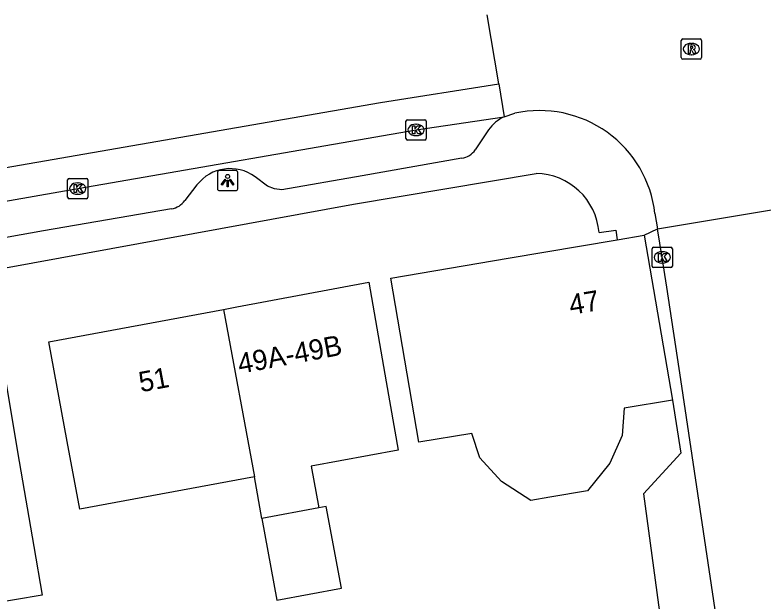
# Model space of a CAD drawing. Extents: x 159053 to 160041, y 380450 to 381422.
# Drawn here: x 159443.62 to 159480.56, y 381278.71 to 381307.68 of the extents above; entities that cross this region are included whole.
import ezdxf

# ---------------------------------------------------------------- set-up
doc = ezdxf.new("R2010")
doc.units = 0
for name, color, linetype in [('IMGEO_Kolk', 7, 'Continuous'), ('IMGEO_Lichtpunt', 7, 'Continuous'), ('IMGEO_Muur', 7, 'Continuous'), ('IMGEO_Pand', 7, 'Continuous'), ('IMGEO_Pand_nummerreeks', 7, 'Continuous'), ('IMGEO_Rijbaan_lokaal_gesloten', 7, 'Continuous'), ('IMGEO_Rijbaan_lokaal_open', 7, 'Continuous'), ('IMGEO_Rioolput', 7, 'Continuous'), ('IMGEO_Voetpad_open', 7, 'Continuous')]:
    doc.layers.add(name, color=color, linetype=linetype)

msp = doc.modelspace()

# ---------------------------------------------------------------- linework, layer by layer
at = {"layer": 'IMGEO_Kolk'}
for p, q in [((159462.928, 381301.568), (159462.928, 381302.42)), ((159463.003, 381302.494), (159463.855, 381302.494)), ((159463.929, 381302.42), (159463.929, 381301.568)), ((159463.416, 381302.274), (159463.441, 381302.274)), ((159463.439, 381301.714), (159463.414, 381301.714)), ((159463.855, 381301.494), (159463.003, 381301.494)), ((159446.225, 381298.669), (159446.225, 381299.521)), ((159446.3, 381299.595), (159447.152, 381299.595)), ((159446.713, 381299.375), (159446.738, 381299.375)), ((159447.226, 381299.521), (159447.226, 381298.669)), ((159446.736, 381298.815), (159446.711, 381298.815)), ((159447.152, 381298.595), (159446.3, 381298.595)), ((159475.082, 381295.268), (159475.082, 381296.12)), ((159475.157, 381296.194), (159476.009, 381296.194)), ((159476.083, 381296.12), (159476.083, 381295.268)), ((159475.57, 381295.974), (159475.595, 381295.974)), ((159475.593, 381295.414), (159475.568, 381295.414)), ((159476.009, 381295.194), (159475.157, 381295.194))]:
    msp.add_line(p, q, dxfattribs=at)
for points in [[(159462.928, 381301.568), (159462.928, 381302.42)], [(159463.003, 381302.494), (159463.855, 381302.494)], [(159463.929, 381302.42), (159463.929, 381301.568)], [(159463.249, 381302.194), (159463.372, 381302.194), (159463.372, 381302.043), (159463.502, 381302.194), (159463.666, 381302.194), (159463.52, 381302.043), (159463.673, 381301.794), (159463.521, 381301.794), (159463.436, 381301.958), (159463.372, 381301.891), (159463.372, 381301.794), (159463.249, 381301.794), (159463.249, 381302.194)], [(159463.855, 381301.494), (159463.003, 381301.494)], [(159446.225, 381298.669), (159446.225, 381299.521)], [(159446.3, 381299.595), (159447.152, 381299.595)], [(159447.226, 381299.521), (159447.226, 381298.669)], [(159446.546, 381299.295), (159446.669, 381299.295), (159446.669, 381299.144), (159446.799, 381299.295), (159446.963, 381299.295), (159446.817, 381299.144), (159446.97, 381298.895), (159446.818, 381298.895), (159446.733, 381299.059), (159446.669, 381298.992), (159446.669, 381298.895), (159446.546, 381298.895), (159446.546, 381299.295)], [(159447.152, 381298.595), (159446.3, 381298.595)], [(159475.082, 381295.268), (159475.082, 381296.12)], [(159475.157, 381296.194), (159476.009, 381296.194)], [(159476.083, 381296.12), (159476.083, 381295.268)], [(159475.403, 381295.894), (159475.526, 381295.894), (159475.526, 381295.743), (159475.656, 381295.894), (159475.82, 381295.894), (159475.674, 381295.743), (159475.827, 381295.494), (159475.675, 381295.494), (159475.59, 381295.658), (159475.526, 381295.591), (159475.526, 381295.494), (159475.403, 381295.494), (159475.403, 381295.894)], [(159476.009, 381295.194), (159475.157, 381295.194)]]:
    msp.add_lwpolyline(points, dxfattribs=at)
for centre, start, end in [((159463.005, 381302.418), 91.552, 178.448), ((159463.005, 381302.418), 91.552, 178.448), ((159463.853, 381302.418), 1.552, 88.448), ((159463.853, 381302.418), 1.552, 88.448), ((159463.005, 381301.57), 181.552, 268.448), ((159463.005, 381301.57), 181.552, 268.448), ((159463.853, 381301.57), 271.552, 358.448), ((159463.853, 381301.57), 271.552, 358.448), ((159446.302, 381299.519), 91.552, 178.448), ((159446.302, 381299.519), 91.552, 178.448), ((159447.15, 381299.519), 1.552, 88.448), ((159447.15, 381299.519), 1.552, 88.448), ((159446.302, 381298.671), 181.552, 268.448), ((159446.302, 381298.671), 181.552, 268.448), ((159447.15, 381298.671), 271.552, 358.448), ((159447.15, 381298.671), 271.552, 358.448), ((159475.159, 381296.118), 91.552, 178.448), ((159475.159, 381296.118), 91.552, 178.448), ((159476.007, 381296.118), 1.552, 88.448), ((159476.007, 381296.118), 1.552, 88.448), ((159475.159, 381295.27), 181.552, 268.448), ((159475.159, 381295.27), 181.552, 268.448), ((159476.007, 381295.27), 271.552, 358.448), ((159476.007, 381295.27), 271.552, 358.448)]:
    msp.add_arc(centre, 0.0765, start, end, dxfattribs=at)
for centre, major_axis, ratio, start_param, end_param in [((159463.415, 381301.994), (-0.387, 0.002), 0.722429, 4.712389, 7.853982), ((159463.44, 381301.994), (-0.39, 0.002), 0.717154, 1.570796, 4.712389), ((159446.712, 381299.095), (-0.387, 0.002), 0.722429, 4.712389, 7.853982), ((159446.737, 381299.095), (-0.39, 0.002), 0.717154, 1.570796, 4.712389), ((159475.569, 381295.694), (-0.387, 0.002), 0.722429, 4.712389, 7.853982), ((159475.594, 381295.694), (-0.39, 0.002), 0.717154, 1.570796, 4.712389)]:
    msp.add_ellipse(centre, major_axis=major_axis, ratio=ratio, start_param=start_param, end_param=end_param, dxfattribs=at)
at = {"layer": 'IMGEO_Lichtpunt'}
for p, q in [((159453.625, 381299.895), (159453.625, 381299.088)), ((159453.625, 381299.895), (159453.625, 381299.088)), ((159454.527, 381299.99), (159453.719, 381299.99)), ((159454.527, 381299.99), (159453.719, 381299.99)), ((159454.621, 381299.088), (159454.621, 381299.895)), ((159454.621, 381299.088), (159454.621, 381299.895)), ((159453.719, 381298.994), (159454.527, 381298.994)), ((159453.719, 381298.994), (159454.527, 381298.994))]:
    msp.add_line(p, q, dxfattribs=at)
for points in [[(159453.999, 381299.559), (159454.038, 381299.531), (159453.85, 381299.269), (159453.812, 381299.296), (159453.999, 381299.559)], [(159454.101, 381299.511), (159454.148, 381299.511), (159454.148, 381299.189), (159454.101, 381299.189), (159454.101, 381299.511)], [(159454.211, 381299.531), (159454.249, 381299.558), (159454.436, 381299.296), (159454.397, 381299.268), (159454.211, 381299.531)]]:
    msp.add_lwpolyline(points, dxfattribs=at)
msp.add_circle((159454.124, 381299.693), 0.0994, dxfattribs=at)
for centre, start, end in [((159453.719, 381299.895), 90, 180), ((159453.719, 381299.895), 90, 180), ((159454.527, 381299.895), 0, 90), ((159454.527, 381299.895), 0, 90), ((159453.719, 381299.088), 180, 270), ((159453.719, 381299.088), 180, 270), ((159454.527, 381299.088), 270, 0), ((159454.527, 381299.088), 270, 360)]:
    msp.add_arc(centre, 0.0946, start, end, dxfattribs=at)
at = {"layer": 'IMGEO_Muur'}
msp.add_lwpolyline([(159476.092, 381288.641), (159476.495, 381286.027), (159474.65, 381284.007), (159476.1, 381273.282)], dxfattribs=at)
at = {"layer": 'IMGEO_Pand'}
for points in [[(159473.357, 381296.565), (159474.689, 381296.791)], [(159474.689, 381296.791), (159476.092, 381288.641)], [(159476.092, 381288.641), (159473.697, 381288.246), (159473.595, 381286.891), (159473.002, 381285.527), (159471.889, 381284.15), (159470.027, 381283.842), (159469.093, 381283.687), (159467.645, 381284.625), (159466.574, 381285.787), (159466.173, 381286.994), (159463.569, 381286.561), (159462.18, 381294.669), (159467.982, 381295.653), (159473.357, 381296.565)], [(159453.917, 381293.124), (159454.584, 381293.248), (159461.097, 381294.463), (159461.959, 381289.538), (159462.547, 381286.176), (159458.247, 381285.377), (159458.63, 381283.317)], [(159455.454, 381284.858), (159446.824, 381283.253), (159446.203, 381286.599), (159445.29, 381291.514), (159453.917, 381293.124)], [(159453.917, 381293.124), (159455.454, 381284.858)], [(159438.451, 381283.387), (159437.41, 381289.524), (159439.824, 381289.963), (159440.078, 381290.506), (159441.592, 381290.781), (159442.027, 381290.363), (159443.002, 381290.54), (159443.839, 381285.611), (159444.551, 381281.414), (159444.96, 381279.005), (159442.219, 381278.54), (159442.678, 381275.837), (159441.682, 381275.668), (159442.108, 381273.162), (159440.123, 381272.826), (159439.816, 381275.233), (159439.779, 381275.521)], [(159455.81, 381282.793), (159455.454, 381284.858)], [(159455.81, 381282.793), (159456.559, 381278.762), (159459.747, 381279.354), (159458.997, 381283.385), (159458.63, 381283.317)], [(159458.63, 381283.317), (159455.81, 381282.793)]]:
    msp.add_lwpolyline(points, dxfattribs=at)
at = {"layer": 'IMGEO_Rijbaan_lokaal_gesloten'}
for points in [[(159467.508, 381304.266), (159466.939, 381307.675), (159466.939, 381307.675)], [(159240.511, 381248.03), (159239.894, 381249.365), (159249.857, 381253.978), (159259.538, 381258.444), (159265.788, 381261.312), (159272.321, 381263.757), (159279.511, 381266.107), (159286.044, 381267.988), (159291.683, 381269.587), (159298.874, 381271.561), (159312.832, 381274.758), (159333.98, 381279.647), (159349.677, 381283.267), (159365.28, 381286.417), (159378.533, 381288.955), (159392.632, 381291.353), (159430.464, 381297.936), (159461.669, 381303.342), (159467.508, 381304.266)], [(159467.508, 381304.266), (159467.778, 381302.646)], [(159467.778, 381302.646), (159468.309, 381302.822)], [(159420.34, 381294.51), (159429.747, 381296.124), (159446.722, 381299.097), (159463.425, 381301.996), (159467.778, 381302.646)], [(159475.346, 381297.113), (159481.275, 381298.091)], [(159475.222, 381297.865), (159475.346, 381297.113)]]:
    msp.add_lwpolyline(points, dxfattribs=at)
msp.add_arc((159469.518, 381297.209), 5.742, 6.5589, 102.1559, dxfattribs=at)
at = {"layer": 'IMGEO_Rijbaan_lokaal_open'}
msp.add_lwpolyline([(159480.289, 381264.217), (159479.515, 381269.384), (159478.964, 381273.094), (159476.504, 381289.652), (159475.809, 381294.223), (159475.58, 381295.695), (159475.346, 381297.113)], dxfattribs=at)
at = {"layer": 'IMGEO_Rioolput'}
for p, q in [((159476.521, 381305.565), (159476.521, 381306.417)), ((159476.596, 381306.491), (159477.448, 381306.491)), ((159477.522, 381306.417), (159477.522, 381305.565)), ((159477.009, 381306.271), (159477.034, 381306.271)), ((159477.032, 381305.711), (159477.007, 381305.711)), ((159477.448, 381305.491), (159476.596, 381305.491))]:
    msp.add_line(p, q, dxfattribs=at)
for points in [[(159476.521, 381305.565), (159476.521, 381306.417)], [(159476.596, 381306.491), (159477.448, 381306.491)], [(159477.522, 381306.417), (159477.522, 381305.565)], [(159477.11, 381306.189), (159476.858, 381306.191), (159476.858, 381305.791)], [(159477.036, 381306.11), (159476.982, 381306.11), (159476.982, 381306.029)], [(159476.982, 381306.029), (159477.034, 381306.029)], [(159476.858, 381305.791), (159476.982, 381305.791), (159476.982, 381305.953), (159476.993, 381305.953)], [(159477.04, 381305.924), (159477.111, 381305.791), (159477.251, 381305.791), (159477.186, 381305.917)], [(159477.448, 381305.491), (159476.596, 381305.491)]]:
    msp.add_lwpolyline(points, dxfattribs=at)
for centre, radius, start, end in [((159476.598, 381306.415), 0.0765, 91.552, 178.448), ((159476.598, 381306.415), 0.0765, 91.552, 178.448), ((159477.446, 381306.415), 0.0765, 1.552, 88.448), ((159477.446, 381306.415), 0.0765, 1.552, 88.448), ((159477.018, 381306.218), 0.19, 274.7715, 282.9687), ((159477.042, 381306.014), 0.0964, 77.0061, 93.1865), ((159477.056, 381306.071), 0.0378, 276.6634, 79.6772), ((159477.109, 381306.079), 0.109, 350.3612, 89.416), ((159477.107, 381306.079), 0.112, 277.5842, 350.9817), ((159476.992, 381305.9), 0.0533, 26.0293, 88.6989), ((159477.091, 381305.864), 0.108, 29.5134, 73.7905), ((159476.598, 381305.567), 0.0765, 181.552, 268.448), ((159476.598, 381305.567), 0.0765, 181.552, 268.448), ((159477.446, 381305.567), 0.0765, 271.552, 358.448), ((159477.446, 381305.567), 0.0765, 271.552, 358.448)]:
    msp.add_arc(centre, radius, start, end, dxfattribs=at)
for centre, major_axis, ratio, start_param, end_param in [((159477.008, 381305.991), (-0.387, 0.002), 0.722429, 4.712389, 7.853982), ((159477.033, 381305.991), (-0.39, 0.002), 0.717154, 1.570796, 4.712389)]:
    msp.add_ellipse(centre, major_axis=major_axis, ratio=ratio, start_param=start_param, end_param=end_param, dxfattribs=at)
at = {"layer": 'IMGEO_Voetpad_open'}
for points in [[(159467.007, 381301.996), (159466.352, 381301.009)], [(159465.683, 381300.602), (159460.766, 381299.719), (159456.798, 381299.032), (159456.434, 381299.086), (159456.086, 381299.22), (159455.48, 381299.677)], [(159420.183, 381286.629), (159419.4, 381290.827), (159460.346, 381298.323), (159469.349, 381299.846)], [(159452.61, 381299.277), (159452.012, 381298.501)], [(159451.358, 381298.091), (159445.026, 381297.004), (159441.061, 381296.301), (159423.527, 381293.249)], [(159472.465, 381296.922), (159473.298, 381297.033), (159473.357, 381296.565)], [(159474.689, 381296.791), (159475.346, 381297.113)], [(159476.092, 381288.641), (159476.495, 381286.027), (159474.65, 381284.007), (159476.1, 381273.282), (159476.317, 381272.048)]]:
    msp.add_lwpolyline(points, dxfattribs=at)
for centre, radius, start, end in [((159468.677, 381300.798), 2.055, 115.933, 144.3329), ((159465.563, 381301.552), 0.958, 277.1839, 325.4463), ((159454.25, 381298.006), 2.075, 53.6485, 142.2202), ((159469.29, 381296.661), 3.185, 4.6974, 88.9441), ((159451.175, 381299.11), 1.035, 280.1973, 323.9709)]:
    msp.add_arc(centre, radius, start, end, dxfattribs=at)

# ---------------------------------------------------------------- texts
at = {"layer": 'IMGEO_Pand_nummerreeks'}
for s, rotation, p in [('47', 9.6279, (159471.069, 381292.85)), ('49A-49B', 10.5653, (159454.72, 381289.937)), ('51', 10.5653, (159449.837, 381289.026))]:
    msp.add_text(s, height=1, rotation=rotation, dxfattribs=at).set_placement(p)

doc.saveas('drawing.dxf')
